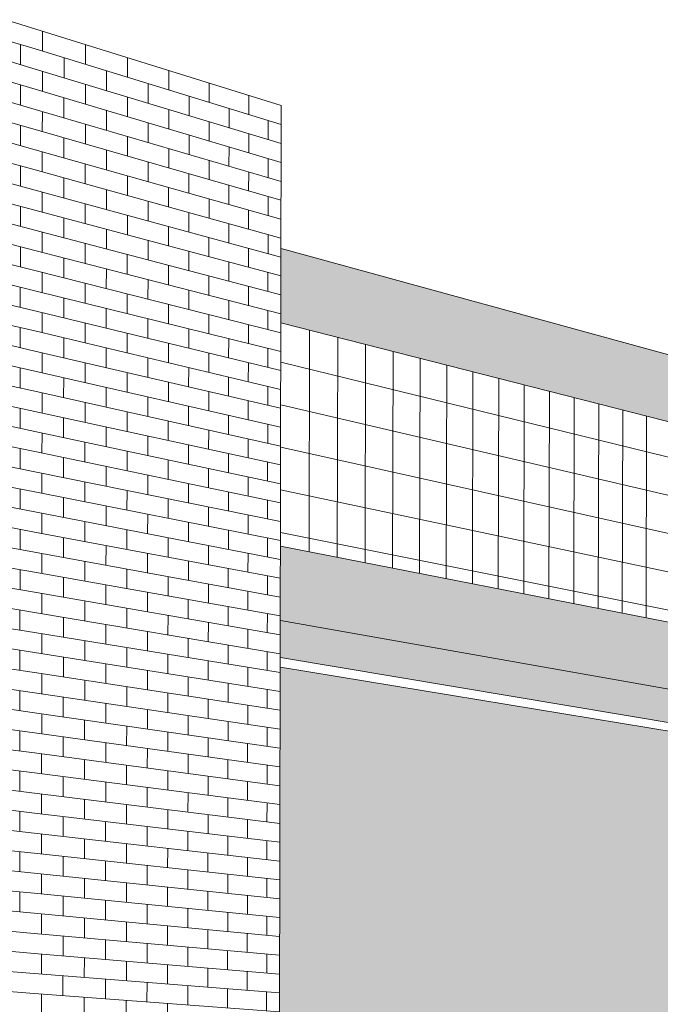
# Model space of a CAD drawing. Header units: metres. Extents: x -33 to 126, y -29 to 31.
# Tile 266 of 656: x 33.12352 to 33.12908, y 0.73314 to 0.74169. Entities that reach past the tile are written whole.
import ezdxf

# ---------------------------------------------------------------- set-up
doc = ezdxf.new("R2010")
doc.units = ezdxf.units.M
for name, color, linetype, lineweight in [('A-FLOR', 192, 'Continuous', 18), ('A-WALL', 113, 'Continuous', 18), ('A-WALL-PATT', 111, 'Continuous', 35)]:
    doc.layers.add(name, color=color, linetype=linetype, lineweight=lineweight)

# ---------------------------------------------------------------- blocks, each defined once
blk = doc.blocks.new('FP_138-CARGA-DESCARGA')
at = {"layer": 'A-WALL-PATT', "lineweight": 9}
for p, q in [((-6.2575398, 0.7416494), (-6.2575398, 0.7416494)), ((-6.2576677, 0.7415129), (-6.2574133, 0.7414348)), ((-6.2575402, 0.741298), (-6.25754, 0.7414737)), ((-6.2576678, 0.7413366), (-6.2574134, 0.7412597)), ((-6.257668, 0.7411603), (-6.2574136, 0.7410847)), ((-6.2575405, 0.7409467), (-6.2575404, 0.7411223)), ((-6.2576682, 0.740984), (-6.2574138, 0.7409097)), ((-6.2576683, 0.7408078), (-6.257414, 0.7407347)), ((-6.2575409, 0.7405955), (-6.2575407, 0.7407711)), ((-6.2576685, 0.7406315), (-6.2574142, 0.7405597)), ((-6.2576687, 0.7404553), (-6.2574144, 0.7403848)), ((-6.2575412, 0.7402444), (-6.2575411, 0.7404199)), ((-6.2576688, 0.7402791), (-6.2574145, 0.7402099)), ((-6.257669, 0.740103), (-6.2574147, 0.740035)), ((-6.2575416, 0.7398933), (-6.2575414, 0.7400688)), ((-6.2576692, 0.7399268), (-6.2574149, 0.7398601)), ((-6.2576693, 0.7397507), (-6.2574151, 0.7396852)), ((-6.2575419, 0.7395424), (-6.2575418, 0.7397179)), ((-6.2576695, 0.7395746), (-6.2574153, 0.7395104)), ((-6.2576697, 0.7393986), (-6.2574155, 0.7393356)), ((-6.2575423, 0.7391916), (-6.2575421, 0.739367)), ((-6.2576698, 0.7392226), (-6.2574156, 0.7391609)), ((-6.25767, 0.7390465), (-6.2574158, 0.7389861)), ((-6.2575426, 0.7388409), (-6.2575425, 0.7390162)), ((-6.2576702, 0.7388706), (-6.257416, 0.7388114)), ((-6.2576703, 0.7386946), (-6.2574162, 0.7386367)), ((-6.257543, 0.7384902), (-6.2575428, 0.7386655)), ((-6.2576705, 0.7385187), (-6.2574164, 0.738462)), ((-6.2576707, 0.7383427), (-6.2574166, 0.7382874)), ((-6.2575433, 0.7381397), (-6.2575432, 0.738315)), ((-6.2576708, 0.7381668), (-6.2574167, 0.7381127)), ((-6.257671, 0.737991), (-6.2574169, 0.7379381)), ((-6.2575437, 0.7377893), (-6.2575435, 0.7379645)), ((-6.2576712, 0.7378151), (-6.2574171, 0.7377636)), ((-6.2576713, 0.7376393), (-6.2574173, 0.737589)), ((-6.257544, 0.7374389), (-6.2575439, 0.7376141)), ((-6.2576715, 0.7374635), (-6.2574175, 0.7374145)), ((-6.2576717, 0.7372878), (-6.2574176, 0.73724)), ((-6.2575444, 0.7370887), (-6.2575442, 0.7372638)), ((-6.2576718, 0.737112), (-6.2574178, 0.7370655)), ((-6.257672, 0.7369363), (-6.257418, 0.736891)), ((-6.2575447, 0.7367385), (-6.2575445, 0.7369136)), ((-6.2576722, 0.7367606), (-6.2574182, 0.7367166)), ((-6.2576723, 0.7365849), (-6.2574184, 0.7365422)), ((-6.2575451, 0.7363885), (-6.2575449, 0.7365635)), ((-6.2576725, 0.7364093), (-6.2574186, 0.7363678)), ((-6.2576727, 0.7362337), (-6.2574187, 0.7361934)), ((-6.2575454, 0.7360385), (-6.2575452, 0.7362135)), ((-6.2576728, 0.7360581), (-6.2574189, 0.7360191)), ((-6.257673, 0.7358825), (-6.2574191, 0.7358448)), ((-6.2575458, 0.7356887), (-6.2575456, 0.7358636)), ((-6.2576732, 0.7357069), (-6.2574193, 0.7356705)), ((-6.2576733, 0.7355314), (-6.2574195, 0.7354962)), ((-6.2575461, 0.7353389), (-6.2575459, 0.7355138)), ((-6.2576735, 0.7353559), (-6.2574196, 0.735322)), ((-6.2576737, 0.7351804), (-6.2574198, 0.7351478)), ((-6.2575465, 0.7349892), (-6.2575463, 0.7351641)), ((-6.2576738, 0.735005), (-6.25742, 0.7349736)), ((-6.257674, 0.7348296), (-6.2574202, 0.7347994)), ((-6.2575468, 0.7346397), (-6.2575466, 0.7348144)), ((-6.2576741, 0.7346542), (-6.2574204, 0.7346253)), ((-6.2576743, 0.7344788), (-6.2574206, 0.7344511)), ((-6.2575472, 0.7342902), (-6.257547, 0.7344649)), ((-6.2576745, 0.7343034), (-6.2574207, 0.734277)), ((-6.2576746, 0.7341281), (-6.2574209, 0.734103)), ((-6.2575475, 0.7339408), (-6.2575473, 0.7341155)), ((-6.2576748, 0.7339528), (-6.2574211, 0.7339289)), ((-6.257675, 0.7337775), (-6.2574213, 0.7337549)), ((-6.2576751, 0.7336023), (-6.2574215, 0.7335809)), ((-6.2576753, 0.733427), (-6.2574216, 0.7334069)), ((-6.2576755, 0.7332518), (-6.2574218, 0.733233))]:
    blk.add_line(p, q, dxfattribs=at)
blk = doc.blocks.new('FP_139-CARGA-DESCARGA')
at = {"layer": 'A-WALL-PATT', "lineweight": 9}
for p, q in [((-6.2573502, 0.7414154), (-6.25735, 0.7415902)), ((-6.2571623, 0.7415315), (-6.2571623, 0.7415315)), ((-6.2574133, 0.7414348), (-6.2552778, 0.7407787)), ((-6.2569767, 0.7413006), (-6.2569765, 0.7414735)), ((-6.2567927, 0.7414162), (-6.2567927, 0.7414162)), ((-6.2571627, 0.7411839), (-6.2571625, 0.7413577)), ((-6.2566111, 0.7411883), (-6.2566108, 0.7413594)), ((-6.2574134, 0.7412597), (-6.2552781, 0.7406143)), ((-6.2573506, 0.7410659), (-6.2573504, 0.7412407)), ((-6.2567931, 0.7410722), (-6.2567929, 0.7412442)), ((-6.2564308, 0.7413032), (-6.2564308, 0.7413032)), ((-6.256253, 0.7410783), (-6.2562527, 0.7412476)), ((-6.2560765, 0.7411925), (-6.2560765, 0.7411925)), ((-6.2574136, 0.7410847), (-6.2552784, 0.7404499)), ((-6.2569771, 0.7409549), (-6.2569769, 0.7411278)), ((-6.2564313, 0.7409628), (-6.2564311, 0.741133)), ((-6.2559023, 0.7409705), (-6.255902, 0.7411381)), ((-6.2557294, 0.7410842), (-6.2557294, 0.7410842)), ((-6.2571631, 0.7408364), (-6.2571629, 0.7410101)), ((-6.2566115, 0.7408462), (-6.2566113, 0.7410172)), ((-6.256077, 0.7408557), (-6.2560768, 0.7410241)), ((-6.2555588, 0.740865), (-6.2555585, 0.7410308)), ((-6.2574138, 0.7409097), (-6.2552787, 0.7402855)), ((-6.2567936, 0.7407283), (-6.2567934, 0.7409003)), ((-6.2562535, 0.7407398), (-6.2562533, 0.740909)), ((-6.25573, 0.7407508), (-6.2557297, 0.7409175)), ((-6.2553893, 0.740978), (-6.2553893, 0.740978)), ((-6.257351, 0.7407166), (-6.2573508, 0.7408912)), ((-6.2553899, 0.7406481), (-6.2553896, 0.740813)), ((-6.257414, 0.7407347), (-6.2552791, 0.7401212)), ((-6.2569776, 0.7406093), (-6.2569773, 0.7407821)), ((-6.2564318, 0.7406226), (-6.2564316, 0.7407927)), ((-6.2559029, 0.7406355), (-6.2559026, 0.740803)), ((-6.2571635, 0.7404889), (-6.2571633, 0.7406626)), ((-6.256612, 0.7405042), (-6.2566118, 0.7406752)), ((-6.2560775, 0.740519), (-6.2560773, 0.7406874)), ((-6.2555594, 0.7405334), (-6.2555591, 0.7406992)), ((-6.2574142, 0.7405597), (-6.2552794, 0.7399568)), ((-6.256794, 0.7403846), (-6.2567938, 0.7405565)), ((-6.256254, 0.7404013), (-6.2562538, 0.7405705)), ((-6.2557305, 0.7404176), (-6.2557302, 0.7405842)), ((-6.2573514, 0.7403673), (-6.2573512, 0.7405419)), ((-6.2559034, 0.7403006), (-6.2559031, 0.740468)), ((-6.2553905, 0.7403182), (-6.2553902, 0.7404831)), ((-6.2574144, 0.7403848), (-6.2552797, 0.7397925)), ((-6.256978, 0.7402637), (-6.2569778, 0.7404365)), ((-6.2564323, 0.7402824), (-6.2564321, 0.7404525)), ((-6.2571639, 0.7401416), (-6.2571637, 0.7403152)), ((-6.2566125, 0.7401623), (-6.2566122, 0.7403332)), ((-6.2560781, 0.7401824), (-6.2560778, 0.7403507)), ((-6.25556, 0.7402019), (-6.2555597, 0.7403676)), ((-6.2574145, 0.7402099), (-6.25528, 0.7396283)), ((-6.2567945, 0.7400409), (-6.2567943, 0.7402127)), ((-6.2562545, 0.740063), (-6.2562543, 0.7402322)), ((-6.2557311, 0.7400844), (-6.2557308, 0.740251)), ((-6.2573517, 0.7400181), (-6.2573515, 0.7401927)), ((-6.255904, 0.7399657), (-6.2559037, 0.7401332)), ((-6.2553911, 0.7399884), (-6.2553908, 0.7401533)), ((-6.2569784, 0.7399182), (-6.2569782, 0.740091)), ((-6.2564328, 0.7399424), (-6.2564326, 0.7401124)), ((-6.2574147, 0.740035), (-6.2552803, 0.739464)), ((-6.2571643, 0.7397943), (-6.2571641, 0.7399679)), ((-6.2566129, 0.7398205), (-6.2566127, 0.7399914)), ((-6.2560786, 0.7398459), (-6.2560783, 0.7400141)), ((-6.2555606, 0.7398705), (-6.2555603, 0.7400362)), ((-6.2567949, 0.7396973), (-6.2567947, 0.7398691)), ((-6.256255, 0.7397247), (-6.2562548, 0.7398939)), ((-6.2557317, 0.7397513), (-6.2557314, 0.7399179)), ((-6.2574149, 0.7398601), (-6.2552806, 0.7392998)), ((-6.2573521, 0.739669), (-6.2573519, 0.7398436)), ((-6.2559045, 0.739631), (-6.2559042, 0.7397984)), ((-6.2553918, 0.7396587), (-6.2553915, 0.7398236)), ((-6.2569788, 0.7395729), (-6.2569786, 0.7397456)), ((-6.2564333, 0.7396024), (-6.256433, 0.7397724)), ((-6.2555611, 0.7395391), (-6.2555608, 0.7397048)), ((-6.2574151, 0.7396852), (-6.2552809, 0.7391356)), ((-6.2571647, 0.7394471), (-6.2571645, 0.7396207)), ((-6.2566134, 0.7394788), (-6.2566131, 0.7396496)), ((-6.2560791, 0.7395094), (-6.2560789, 0.7396776)), ((-6.2567954, 0.7393538), (-6.2567951, 0.7395256)), ((-6.2562555, 0.7393866), (-6.2562553, 0.7395557)), ((-6.2557322, 0.7394183), (-6.2557319, 0.7395848)), ((-6.2574153, 0.7395104), (-6.2552812, 0.7389714)), ((-6.2573525, 0.73932), (-6.2573523, 0.7394945)), ((-6.2559051, 0.7392963), (-6.2559048, 0.7394636)), ((-6.2553924, 0.7393291), (-6.2553921, 0.7394939)), ((-6.2569792, 0.7392276), (-6.256979, 0.7394002)), ((-6.2564338, 0.7392625), (-6.2564335, 0.7394324)), ((-6.2555617, 0.7392079), (-6.2555614, 0.7393735)), ((-6.2574155, 0.7393356), (-6.2552815, 0.7388072)), ((-6.2571651, 0.7391001), (-6.2571649, 0.7392736)), ((-6.2566138, 0.7391371), (-6.2566136, 0.7393079)), ((-6.2560797, 0.7391731), (-6.2560794, 0.7393412)), ((-6.2562561, 0.7390485), (-6.2562558, 0.7392175)), ((-6.2557328, 0.7390854), (-6.2557325, 0.7392519)), ((-6.2574156, 0.7391609), (-6.2552818, 0.738643)), ((-6.2573528, 0.7389711), (-6.2573527, 0.7391456)), ((-6.2567958, 0.7390104), (-6.2567956, 0.7391821)), ((-6.2559056, 0.7389617), (-6.2559053, 0.739129)), ((-6.255393, 0.7389996), (-6.2553927, 0.7391643)), ((-6.2569797, 0.7388824), (-6.2569794, 0.739055)), ((-6.2564343, 0.7389227), (-6.256434, 0.7390926)), ((-6.2555623, 0.7388767), (-6.255562, 0.7390423)), ((-6.2574158, 0.7389861), (-6.2552821, 0.7384789)), ((-6.2571655, 0.7387531), (-6.2571653, 0.7389266)), ((-6.2566143, 0.7387956), (-6.2566141, 0.7389663)), ((-6.2560802, 0.7388368), (-6.2560799, 0.7390049)), ((-6.2562566, 0.7387105), (-6.2562563, 0.7388795)), ((-6.2557334, 0.7387526), (-6.2557331, 0.738919)), ((-6.257416, 0.7388114), (-6.2552825, 0.7383148)), ((-6.2573532, 0.7386224), (-6.257353, 0.7387967)), ((-6.2567962, 0.7386671), (-6.256796, 0.7388388)), ((-6.2559062, 0.7386273), (-6.2559059, 0.7387945)), ((-6.2553936, 0.7386702), (-6.2553933, 0.7388349)), ((-6.2569801, 0.7385374), (-6.2569799, 0.7387099)), ((-6.2564347, 0.738583), (-6.2564345, 0.7387528)), ((-6.2555629, 0.7385457), (-6.2555626, 0.7387112)), ((-6.2574162, 0.7386367), (-6.2552828, 0.7381507)), ((-6.2566148, 0.7384541), (-6.2566145, 0.7386249)), ((-6.2560807, 0.7385006), (-6.2560805, 0.7386687)), ((-6.2557339, 0.7384199), (-6.2557337, 0.7385862)), ((-6.2571659, 0.7384062), (-6.2571657, 0.7385796)), ((-6.2562571, 0.7383727), (-6.2562568, 0.7385416)), ((-6.2553942, 0.7383408), (-6.2553939, 0.7385055)), ((-6.2574164, 0.738462), (-6.2552831, 0.7379867)), ((-6.2573536, 0.7382737), (-6.2573534, 0.738448)), ((-6.2567967, 0.7383239), (-6.2567965, 0.7384955)), ((-6.2559067, 0.7382929), (-6.2559064, 0.73846)), ((-6.2569805, 0.7381924), (-6.2569803, 0.7383649)), ((-6.2564352, 0.7382434), (-6.256435, 0.7384132)), ((-6.2560812, 0.7381645), (-6.256081, 0.7383326)), ((-6.2555635, 0.7382147), (-6.2555632, 0.7383802)), ((-6.2574166, 0.7382874), (-6.2552834, 0.7378226)), ((-6.2566152, 0.7381128), (-6.256615, 0.7382835)), ((-6.2557345, 0.7380873), (-6.2557342, 0.7382536)), ((-6.2571662, 0.7380594), (-6.257166, 0.7382328)), ((-6.2562576, 0.7380349), (-6.2562573, 0.7382038)), ((-6.2553948, 0.7380116), (-6.2553945, 0.7381762)), ((-6.2574167, 0.7381127), (-6.2552837, 0.7376586)), ((-6.257354, 0.7379251), (-6.2573538, 0.7380993)), ((-6.2567971, 0.7379808), (-6.2567969, 0.7381524)), ((-6.2564357, 0.7379039), (-6.2564355, 0.7380736)), ((-6.2559073, 0.7379585), (-6.255907, 0.7381257)), ((-6.2569809, 0.7378475), (-6.2569807, 0.7380199)), ((-6.2560818, 0.7378285), (-6.2560815, 0.7379965)), ((-6.2555641, 0.7378838), (-6.2555638, 0.7380492)), ((-6.2574169, 0.7379381), (-6.255284, 0.7374946)), ((-6.2566157, 0.7377715), (-6.2566155, 0.7379421)), ((-6.2557351, 0.7377547), (-6.2557348, 0.737921)), ((-6.2571666, 0.7377127), (-6.2571664, 0.7378861)), ((-6.2562581, 0.7376972), (-6.2562578, 0.737866)), ((-6.2553954, 0.7376824), (-6.2553951, 0.737847)), ((-6.2574171, 0.7377636), (-6.2552843, 0.7373306)), ((-6.2573543, 0.7375765), (-6.2573541, 0.7377508)), ((-6.2567976, 0.7376378), (-6.2567973, 0.7378093)), ((-6.2564362, 0.7375644), (-6.256436, 0.7377341)), ((-6.2559078, 0.7376243), (-6.2559075, 0.7377914)), ((-6.2569813, 0.7375027), (-6.2569811, 0.7376751)), ((-6.2560823, 0.7374926), (-6.256082, 0.7376605)), ((-6.2555647, 0.737553), (-6.2555644, 0.7377184)), ((-6.2574173, 0.737589), (-6.2552846, 0.7371667)), ((-6.2566162, 0.7374304), (-6.2566159, 0.7376009)), ((-6.2557356, 0.7374222), (-6.2557354, 0.7375885)), ((-6.257167, 0.7373661), (-6.2571668, 0.7375394)), ((-6.2562586, 0.7373595), (-6.2562583, 0.7375283)), ((-6.255396, 0.7373533), (-6.2553957, 0.7375178)), ((-6.2574175, 0.7374145), (-6.2552849, 0.7370027)), ((-6.2573547, 0.7372281), (-6.2573545, 0.7374023)), ((-6.256798, 0.7372949), (-6.2567978, 0.7374663)), ((-6.2564367, 0.7372251), (-6.2564364, 0.7373948)), ((-6.2559084, 0.7372902), (-6.2559081, 0.7374572)), ((-6.2555653, 0.7372222), (-6.255565, 0.7373876)), ((-6.2569818, 0.737158), (-6.2569815, 0.7373303)), ((-6.2560828, 0.7371568), (-6.2560826, 0.7373247)), ((-6.2574176, 0.73724), (-6.2552852, 0.7368388)), ((-6.2566166, 0.7370893), (-6.2566164, 0.7372598)), ((-6.2557362, 0.7370899), (-6.2557359, 0.737256)), ((-6.2571674, 0.7370196), (-6.2571672, 0.7371929)), ((-6.2562591, 0.737022), (-6.2562588, 0.7371908)), ((-6.2553966, 0.7370243), (-6.2553963, 0.7371888)), ((-6.2574178, 0.7370655), (-6.2552855, 0.7366749)), ((-6.2573551, 0.7368798), (-6.2573549, 0.737054)), ((-6.2567985, 0.736952), (-6.2567982, 0.7371234)), ((-6.2564372, 0.7368859), (-6.2564369, 0.7370555)), ((-6.2559089, 0.7369561), (-6.2559086, 0.7371231)), ((-6.2555658, 0.7368916), (-6.2555655, 0.7370569)), ((-6.2569822, 0.7368134), (-6.256982, 0.7369857)), ((-6.2560834, 0.736821), (-6.2560831, 0.7369889)), ((-6.257418, 0.736891), (-6.2552859, 0.736511)), ((-6.2566171, 0.7367483), (-6.2566169, 0.7369188)), ((-6.2557368, 0.7367576), (-6.2557365, 0.7369237)), ((-6.2571678, 0.7366732), (-6.2571676, 0.7368464)), ((-6.2562596, 0.7366846), (-6.2562593, 0.7368533)), ((-6.2559095, 0.7366222), (-6.2559092, 0.7367891)), ((-6.2553972, 0.7366954), (-6.2553969, 0.7368598)), ((-6.2574182, 0.7367166), (-6.2552862, 0.7363472)), ((-6.2573555, 0.7365316), (-6.2573553, 0.7367057)), ((-6.2567989, 0.7366093), (-6.2567987, 0.7367807)), ((-6.2564377, 0.7365467), (-6.2564374, 0.7367163)), ((-6.2555664, 0.736561), (-6.2555661, 0.7367263)), ((-6.2569826, 0.7364688), (-6.2569824, 0.7366411)), ((-6.2560839, 0.7364854), (-6.2560836, 0.7366532)), ((-6.2574184, 0.7365422), (-6.2552865, 0.7361833)), ((-6.2566176, 0.7364074), (-6.2566173, 0.7365778)), ((-6.2557373, 0.7364254), (-6.2557371, 0.7365914)), ((-6.2571682, 0.7363269), (-6.257168, 0.7365001)), ((-6.2562601, 0.7363472), (-6.2562599, 0.7365159)), ((-6.25591, 0.7362883), (-6.2559097, 0.7364552)), ((-6.2553978, 0.7363665), (-6.2553975, 0.7365309)), ((-6.2574186, 0.7363678), (-6.2552868, 0.7360195)), ((-6.2567993, 0.7362666), (-6.2567991, 0.736438)), ((-6.2564381, 0.7362076), (-6.2564379, 0.7363772)), ((-6.255567, 0.7362306), (-6.2555667, 0.7363958)), ((-6.2573558, 0.7361835), (-6.2573556, 0.7363575)), ((-6.256983, 0.7361244), (-6.2569828, 0.7362966)), ((-6.2560844, 0.7361498), (-6.2560841, 0.7363176)), ((-6.2574187, 0.7361934), (-6.2552871, 0.7358557)), ((-6.256618, 0.7360666), (-6.2566178, 0.736237)), ((-6.2557379, 0.7360932), (-6.2557376, 0.7362593)), ((-6.2553984, 0.7360378), (-6.2553981, 0.7362021)), ((-6.2571686, 0.7359807), (-6.2571684, 0.7361538)), ((-6.2562606, 0.73601), (-6.2562604, 0.7361786)), ((-6.2559105, 0.7359545), (-6.2559103, 0.7361214)), ((-6.2567998, 0.7359241), (-6.2567996, 0.7360954)), ((-6.2564386, 0.7358687), (-6.2564384, 0.7360381)), ((-6.2555676, 0.7359002), (-6.2555673, 0.7360654)), ((-6.2574189, 0.7360191), (-6.2552874, 0.735692)), ((-6.2573562, 0.7358354), (-6.257356, 0.7360094)), ((-6.2569834, 0.7357801), (-6.2569832, 0.7359522)), ((-6.2560849, 0.7358144), (-6.2560847, 0.7359821)), ((-6.2566185, 0.7357259), (-6.2566183, 0.7358962)), ((-6.2557385, 0.7357612), (-6.2557382, 0.7359272)), ((-6.255399, 0.7357091), (-6.2553987, 0.7358734)), ((-6.2574191, 0.7358448), (-6.2552877, 0.7355282)), ((-6.257169, 0.7356346), (-6.2571688, 0.7358076)), ((-6.2562611, 0.7356728), (-6.2562609, 0.7358414)), ((-6.2559111, 0.7356208), (-6.2559108, 0.7357877)), ((-6.2568002, 0.7355816), (-6.2568, 0.7357528)), ((-6.2564391, 0.7355298), (-6.2564389, 0.7356992)), ((-6.2555682, 0.7355699), (-6.2555679, 0.735735)), ((-6.2574193, 0.7356705), (-6.255288, 0.7353645)), ((-6.2573566, 0.7354875), (-6.2573564, 0.7356615)), ((-6.2569839, 0.7354358), (-6.2569836, 0.735608)), ((-6.2560855, 0.735479), (-6.2560852, 0.7356467)), ((-6.255739, 0.7354293), (-6.2557388, 0.7355952)), ((-6.256619, 0.7353853), (-6.2566187, 0.7355556)), ((-6.2553996, 0.7353805), (-6.2553993, 0.7355448)), ((-6.2574195, 0.7354962), (-6.2552883, 0.7352008)), ((-6.2571694, 0.7352885), (-6.2571692, 0.7354615)), ((-6.2562616, 0.7353357), (-6.2562614, 0.7355043)), ((-6.2559116, 0.7352872), (-6.2559114, 0.735454)), ((-6.2568007, 0.7352392), (-6.2568004, 0.7354104)), ((-6.2564396, 0.735191), (-6.2564394, 0.7353604)), ((-6.2555688, 0.7352397), (-6.2555685, 0.7354048)), ((-6.2574196, 0.735322), (-6.2552886, 0.7350371)), ((-6.2573569, 0.7351397), (-6.2573568, 0.7353136)), ((-6.2569843, 0.7350917), (-6.2569841, 0.7352638)), ((-6.256086, 0.7351437), (-6.2560857, 0.7353113)), ((-6.2557396, 0.7350974), (-6.2557393, 0.7352633)), ((-6.2566194, 0.7350447), (-6.2566192, 0.735215)), ((-6.2562621, 0.7349987), (-6.2562619, 0.7351672)), ((-6.2554002, 0.735052), (-6.2553999, 0.7352163)), ((-6.2574198, 0.7351478), (-6.2552889, 0.7348735)), ((-6.2571698, 0.7349426), (-6.2571696, 0.7351156)), ((-6.2559122, 0.7349537), (-6.2559119, 0.7351204)), ((-6.2568011, 0.734897), (-6.2568009, 0.7350681)), ((-6.2564401, 0.7348523), (-6.2564398, 0.7350216)), ((-6.2555694, 0.7349096), (-6.2555691, 0.7350746)), ((-6.25742, 0.7349736), (-6.2552893, 0.7347098)), ((-6.2573573, 0.7347919), (-6.2573571, 0.7349658)), ((-6.2569847, 0.7347477), (-6.2569845, 0.7349197)), ((-6.2560865, 0.7348085), (-6.2560863, 0.7349761)), ((-6.2557402, 0.7347656), (-6.2557399, 0.7349315)), ((-6.2566199, 0.7347043), (-6.2566196, 0.7348745)), ((-6.2562626, 0.7346618), (-6.2562624, 0.7348303)), ((-6.2554008, 0.7347236), (-6.2554005, 0.7348878)), ((-6.2574202, 0.7347994), (-6.2552896, 0.7345462)), ((-6.2571702, 0.7345968), (-6.25717, 0.7347697)), ((-6.2559127, 0.7346203), (-6.2559125, 0.734787)), ((-6.2555699, 0.7345795), (-6.2555697, 0.7347445)), ((-6.2568015, 0.7345548), (-6.2568013, 0.7347259)), ((-6.2564406, 0.7345137), (-6.2564403, 0.734683)), ((-6.2574204, 0.7346253), (-6.2552899, 0.7343826)), ((-6.2573577, 0.7344443), (-6.2573575, 0.7346181)), ((-6.2569851, 0.7344037), (-6.2569849, 0.7345757)), ((-6.256087, 0.7344734), (-6.2560868, 0.7346409)), ((-6.2557407, 0.734434), (-6.2557405, 0.7345998)), ((-6.2566203, 0.734364), (-6.2566201, 0.7345341)), ((-6.2562631, 0.734325), (-6.2562629, 0.7344934)), ((-6.2554015, 0.7343953), (-6.2554011, 0.7345595)), ((-6.2574206, 0.7344511), (-6.2552902, 0.734219)), ((-6.2571706, 0.734251), (-6.2571704, 0.7344239)), ((-6.2559133, 0.7342869), (-6.255913, 0.7344536)), ((-6.2555705, 0.7342496), (-6.2555702, 0.7344145)), ((-6.256802, 0.7342127), (-6.2568018, 0.7343837)), ((-6.2564411, 0.7341751), (-6.2564408, 0.7343444)), ((-6.2574207, 0.734277), (-6.2552905, 0.7340555)), ((-6.2573581, 0.7340967), (-6.2573579, 0.7342705)), ((-6.2569855, 0.7340598), (-6.2569853, 0.7342318)), ((-6.2560876, 0.7341384), (-6.2560873, 0.7343059)), ((-6.2557413, 0.7341024), (-6.255741, 0.7342681)), ((-6.2554021, 0.7340671), (-6.2554018, 0.7342312)), ((-6.2566208, 0.7340237), (-6.2566206, 0.7341938)), ((-6.2562636, 0.7339883), (-6.2562634, 0.7341567)), ((-6.2574209, 0.734103), (-6.2552908, 0.7338919)), ((-6.257171, 0.7339054), (-6.2571708, 0.7340782)), ((-6.2559138, 0.7339537), (-6.2559136, 0.7341203)), ((-6.2555711, 0.7339197), (-6.2555708, 0.7340846)), ((-6.2568024, 0.7338707), (-6.2568022, 0.7340417)), ((-6.2564415, 0.7338367), (-6.2564413, 0.7340059)), ((-6.2560881, 0.7338034), (-6.2560878, 0.7339709)), ((-6.2574211, 0.7339289), (-6.2552911, 0.7337284)), ((-6.2573584, 0.7337493), (-6.2573582, 0.733923)), ((-6.2569859, 0.7337161), (-6.2569857, 0.7338879)), ((-6.2557419, 0.7337708), (-6.2557416, 0.7339366)), ((-6.2554027, 0.7337389), (-6.2554024, 0.733903)), ((-6.2566213, 0.7336835), (-6.256621, 0.7338536)), ((-6.2562642, 0.7336517), (-6.2562639, 0.73382)), ((-6.2574213, 0.7337549), (-6.2552914, 0.7335649)), ((-6.2571714, 0.7335598), (-6.2571712, 0.7337326)), ((-6.2559144, 0.7336205), (-6.2559141, 0.7337871)), ((-6.2555717, 0.7335899), (-6.2555714, 0.7337548)), ((-6.2568029, 0.7335288), (-6.2568026, 0.7336997)), ((-6.256442, 0.7334984), (-6.2564418, 0.7336675)), ((-6.2560886, 0.7334686), (-6.2560884, 0.733636)), ((-6.2574215, 0.7335809), (-6.2552917, 0.7334015)), ((-6.2573588, 0.7334019), (-6.2573586, 0.7335756)), ((-6.2569864, 0.7333724), (-6.2569862, 0.7335442)), ((-6.2557424, 0.7334394), (-6.2557422, 0.7336051)), ((-6.2554033, 0.7334109), (-6.255403, 0.7335749)), ((-6.2566217, 0.7333435), (-6.2566215, 0.7335135)), ((-6.2562647, 0.7333151), (-6.2562644, 0.7334834)), ((-6.2574216, 0.7334069), (-6.255292, 0.733238)), ((-6.2571718, 0.7332144), (-6.2571716, 0.7333871)), ((-6.2559149, 0.7332874), (-6.2559146, 0.7334539)), ((-6.2555723, 0.7332602), (-6.255572, 0.7334251)), ((-6.2568033, 0.733187), (-6.2568031, 0.7333579)), ((-6.2564425, 0.7331601), (-6.2564423, 0.7333292)), ((-6.2560891, 0.7331338), (-6.2560889, 0.7333012)), ((-6.2574218, 0.733233), (-6.2552923, 0.7330746)), ((-6.2573592, 0.7330547), (-6.257359, 0.7332283)), ((-6.2569868, 0.7330288), (-6.2569866, 0.7332006)), ((-6.255743, 0.7331081), (-6.2557427, 0.7332737)), ((-6.2554039, 0.7330829), (-6.2554036, 0.7332468)), ((-6.2566222, 0.7330035), (-6.256622, 0.7331735)), ((-6.2562652, 0.7329787), (-6.2562649, 0.7331469))]:
    blk.add_line(p, q, dxfattribs=at)
blk = doc.blocks.new('FP_154-CARGA-DESCARGA')
at = {"layer": 'A-WALL-PATT', "lineweight": 9}
for p, q in [((-6.2550359, 0.7370699), (-6.2550321, 0.7389936)), ((-6.2547907, 0.7370217), (-6.2547867, 0.738931)), ((-6.2545491, 0.7369742), (-6.254545, 0.7388693)), ((-6.2543111, 0.7369274), (-6.2543068, 0.7388085)), ((-6.2552801, 0.7387152), (-6.2458911, 0.7364161)), ((-6.2540766, 0.7368813), (-6.2540722, 0.7387487)), ((-6.2538455, 0.7368359), (-6.2538409, 0.7386896)), ((-6.2536176, 0.7367911), (-6.253613, 0.7386315)), ((-6.2533931, 0.7367469), (-6.2533883, 0.7385741)), ((-6.2531717, 0.7367034), (-6.2531668, 0.7385176)), ((-6.2529535, 0.7366605), (-6.2529484, 0.7384619)), ((-6.2552808, 0.7383454), (-6.2465742, 0.7363108)), ((-6.2527383, 0.7366182), (-6.2527331, 0.7384069)), ((-6.2525261, 0.7365765), (-6.2525208, 0.7383528)), ((-6.2523168, 0.7365353), (-6.2523114, 0.7382993)), ((-6.2521104, 0.7364948), (-6.2521049, 0.7382466)), ((-6.2519068, 0.7364547), (-6.2519012, 0.7381946)), ((-6.251706, 0.7364152), (-6.2517003, 0.7381434)), ((-6.2515078, 0.7363763), (-6.251502, 0.7380928)), ((-6.2513123, 0.7363378), (-6.2513064, 0.7380429)), ((-6.2511194, 0.7362999), (-6.2511134, 0.7379936)), ((-6.2552814, 0.7379757), (-6.2472976, 0.7361992)), ((-6.250929, 0.7362625), (-6.2509229, 0.737945)), ((-6.2507411, 0.7362256), (-6.250735, 0.737897)), ((-6.2505557, 0.7361891), (-6.2505494, 0.7378497)), ((-6.2503726, 0.7361531), (-6.2503663, 0.7378029)), ((-6.2501919, 0.7361176), (-6.2501855, 0.7377568)), ((-6.2500135, 0.7360825), (-6.250007, 0.7377113)), ((-6.2498374, 0.7360479), (-6.2498308, 0.7376663)), ((-6.2552821, 0.7376061), (-6.2480651, 0.7360809)), ((-6.2496634, 0.7360137), (-6.2496568, 0.7376219)), ((-6.2494917, 0.7359799), (-6.249485, 0.737578)), ((-6.2493221, 0.7359466), (-6.2493153, 0.7375347)), ((-6.2491545, 0.7359136), (-6.2491477, 0.737492)), ((-6.2489888, 0.7359384), (-6.2489822, 0.7374497)), ((-6.2488251, 0.7359637), (-6.2488187, 0.737408)), ((-6.2486634, 0.7359886), (-6.2486572, 0.7373668)), ((-6.2485036, 0.7360133), (-6.2484976, 0.7373261)), ((-6.2552828, 0.7372366), (-6.2488806, 0.7359551)), ((-6.2483457, 0.7360376), (-6.2483399, 0.7372858)), ((-6.2481897, 0.7360617), (-6.2481841, 0.7372461)), ((-6.2480355, 0.7360854), (-6.2480302, 0.7372068)), ((-6.2478832, 0.7361089), (-6.2478781, 0.737168)), ((-6.2477326, 0.7361322), (-6.2477277, 0.7371296)), ((-6.2475837, 0.7361551), (-6.2475791, 0.7370917)), ((-6.2474366, 0.7361778), (-6.2474322, 0.7370542)), ((-6.2472912, 0.7362002), (-6.2472871, 0.7370171)), ((-6.2471474, 0.7362224), (-6.2471435, 0.7369805)), ((-6.2470052, 0.7362443), (-6.2470016, 0.7369443)), ((-6.2468647, 0.736266), (-6.2468613, 0.7369085)), ((-6.2467257, 0.7362874), (-6.2467226, 0.7368731)), ((-6.2465883, 0.7363086), (-6.2465855, 0.7368381)), ((-6.2464524, 0.7363296), (-6.2464498, 0.7368035)), ((-6.246318, 0.7363503), (-6.2463157, 0.7367693)), ((-6.246185, 0.7363708), (-6.246183, 0.7367354)), ((-6.2460535, 0.7363911), (-6.2460518, 0.7367019)), ((-6.2459235, 0.7364111), (-6.245922, 0.7366688)), ((-6.2457948, 0.736431), (-6.2457936, 0.736636)), ((-6.2456675, 0.7364506), (-6.2456666, 0.7366036)), ((-6.2455416, 0.73647), (-6.245541, 0.7365716)), ((-6.245417, 0.7364892), (-6.2454167, 0.7365398))]:
    blk.add_line(p, q, dxfattribs=at)

msp = doc.modelspace()

# ---------------------------------------------------------------- hatches: boundary and pattern name
at = {"layer": 'A-FLOR'}
msp.add_hatch(color=256, dxfattribs=at).paths.add_polyline_path([(33.1294622, 0.7355349), (33.130328, 0.7356684), (33.125784, 0.7364723), (33.1257834, 0.7361505), (33.1275383, 0.7358568)], flags=0)
at = {"layer": 'A-WALL'}
for points in [[(33.1385918, 0.7358358), (33.1385943, 0.7361855), (33.1257901, 0.7397035), (33.1257888, 0.7390567), (33.1357751, 0.7365083), (33.135903, 0.736528), (33.1385915, 0.7358358)], [(33.130328, 0.7356684), (33.1319159, 0.7359132), (33.1257852, 0.7371185), (33.125784, 0.7364731), (33.1294632, 0.7358215)]]:
    msp.add_hatch(color=256, dxfattribs=at).paths.add_polyline_path(points, flags=0)
h = msp.add_hatch(color=256, dxfattribs=at)
h.paths.add_polyline_path([(33.1257694, 0.7279394), (33.1292036, 0.7282166), (33.1292272, 0.7354998), (33.1257848, 0.7360672), (33.1257696, 0.7280355)], flags=0)
h.paths.add_polyline_path([(33.1290194, 0.7315143), (33.1279112, 0.7315488), (33.127915, 0.7329588), (33.1279471, 0.7329613), (33.1290557, 0.7328771), (33.1290514, 0.7315152), (33.1290484, 0.7315152)], flags=0)

# ---------------------------------------------------------------- linework, layer by layer
at = {"layer": 'A-FLOR', "lineweight": 9}
for p, q in [((33.125784, 0.7364731), (33.130328, 0.7356684)), ((33.1294622, 0.7355349), (33.1257834, 0.7361505))]:
    msp.add_line(p, q, dxfattribs=at)
at = {"layer": 'A-WALL', "lineweight": 9}
for p, q in [((33.1257907, 0.7409431), (33.1234007, 0.7416893)), ((33.1257661, 0.727856), (33.1257907, 0.7409431)), ((33.1257901, 0.7397035), (33.1385943, 0.7361855)), ((33.1257888, 0.7390567), (33.1357751, 0.7365083)), ((33.1319159, 0.7359132), (33.1257852, 0.7371185)), ((33.1292272, 0.7354998), (33.1257848, 0.7360672))]:
    msp.add_line(p, q, dxfattribs=at)

# ---------------------------------------------------------------- block references
for name in ['FP_138-CARGA-DESCARGA', 'FP_139-CARGA-DESCARGA', 'FP_154-CARGA-DESCARGA']:
    msp.add_blockref(name, (39.3810682, 0), dxfattribs=at)

doc.saveas('drawing.dxf')
